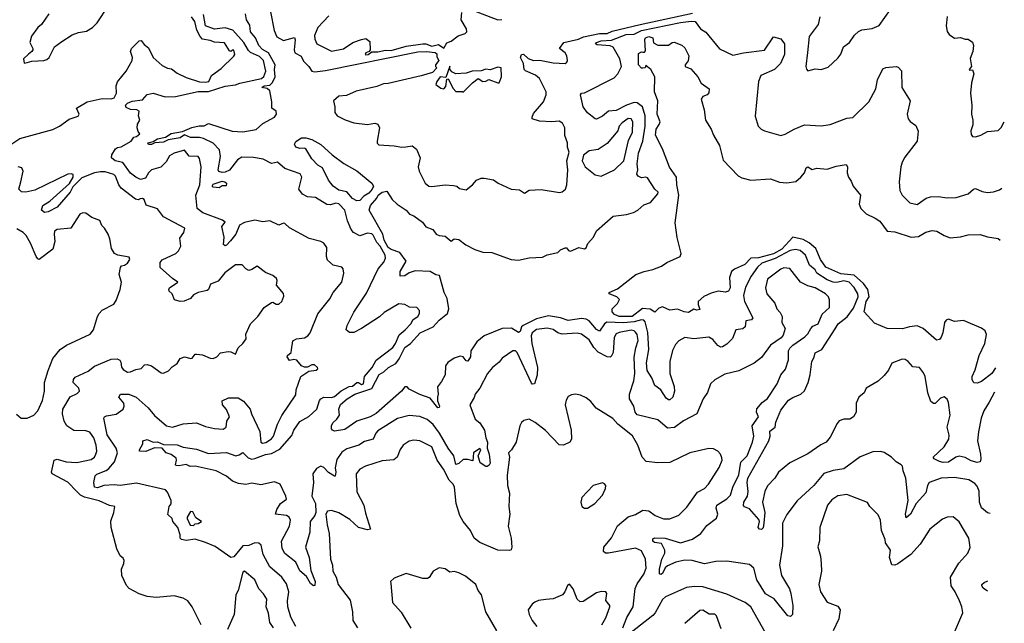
# Model space of a CAD drawing. Extents: x 1552294 to 1694791, y 811929 to 917222.
# Tile 478 of 643: x 1685895 to 1692467, y 848616 to 852647. Entities that reach past the tile are written whole.
import ezdxf

# ---------------------------------------------------------------- set-up
doc = ezdxf.new("R2010")
doc.units = 0

msp = doc.modelspace()

# ---------------------------------------------------------------- linework, layer by layer
at = {"layer": '0CON10XD'}
for points in [[(1685925, 852357.5), (1685945, 852361.2), (1685975, 852370), (1686055, 852374.3), (1686075, 852382), (1686092, 852395), (1686127.5, 852465), (1686175, 852501.1), (1686245, 852546.7), (1686288, 852562), (1686339.4, 852570.6), (1686380, 852595), (1686412, 852625), (1686485, 852737.5)], [(1685775, 851773.7), (1685895, 851854.2), (1686115, 851912.8), (1686160, 851935), (1686225, 851983.4), (1686285, 852002.2), (1686292.5, 852015), (1686274, 852055), (1686345, 852097.3), (1686445, 852119.7), (1686505, 852119.3), (1686525.3, 852125), (1686541.7, 852155), (1686539.3, 852205), (1686547.9, 852232.1), (1686605, 852303.7), (1686646.2, 852375), (1686647.4, 852395), (1686634.6, 852435), (1686640, 852455), (1686692, 852505), (1686705, 852506.7), (1686725, 852480), (1686755, 852458), (1686786.2, 852395), (1686845, 852341.4), (1686882.2, 852322.2), (1686907.6, 852317.6), (1686945, 852289.6), (1687005, 852261.8), (1687095, 852231.5), (1687135, 852229.4), (1687156.9, 852235), (1687174.4, 852275), (1687239.6, 852320.4), (1687325, 852403.1), (1687330.6, 852415), (1687325, 852443.8), (1687315, 852443.3), (1687305, 852433.3), (1687295, 852438.8), (1687262.5, 852492.5), (1687195.6, 852495.6), (1687165, 852508.7), (1687115, 852515.9), (1687098.4, 852535), (1687077.7, 852577.7), (1687064.7, 852635), (1687041.8, 852665)], [(1686088.8, 852685), (1686040, 852615), (1686016.1, 852593.9), (1685974.1, 852535.9), (1685962, 852495), (1685982, 852455), (1685981.2, 852445), (1685975.9, 852434.1), (1685952.7, 852417.3), (1685919.2, 852385), (1685925, 852357.5)], [(1688209.4, 850820.6), (1688287.9, 850982.1), (1688325, 851028.6), (1688335.3, 851055), (1688333.8, 851075), (1688300.8, 851135), (1688279.4, 851159.4), (1688255, 851208.9), (1688245, 851217.3), (1688215, 851221.2), (1688165, 851203.9), (1688121.8, 851225), (1688106.8, 851245), (1688083, 851303), (1688065.3, 851375), (1688025, 851416.4), (1688005, 851421.1), (1687968.8, 851411.2), (1687945, 851411.8), (1687869.4, 851459.4), (1687814.8, 851464.8), (1687781.5, 851481.5), (1687757.5, 851515), (1687778.5, 851595), (1687767, 851617), (1687665, 851652), (1687615, 851695.5), (1687575, 851685.5), (1687518.8, 851715), (1687455, 851727.5), (1687378.3, 851728.3), (1687348.3, 851711.7), (1687295, 851641.8), (1687265, 851627.8), (1687245, 851625.7), (1687223, 851633), (1687219.1, 851645), (1687235.9, 851734.1), (1687227.4, 851777.4), (1687185, 851823.3), (1687122.3, 851852.3), (1687095, 851859.1), (1687035, 851859.5), (1686995, 851877.3), (1686965, 851858.9), (1686886.2, 851843.8), (1686855, 851829.8), (1686796.3, 851823.6), (1686775, 851812.2), (1686753.9, 851813.9), (1686750, 851825), (1686785.8, 851834.2), (1686815, 851850.5), (1686867.9, 851862.1), (1686905, 851886.3), (1686980.4, 851899.6), (1687044.1, 851925.9), (1687092, 851938), (1687125, 851938.5), (1687155, 851954.3), (1687313.1, 851903.1), (1687385, 851898), (1687473.5, 851913.5), (1687516.9, 851953.1), (1687595.7, 851995), (1687607.8, 852015), (1687605.8, 852035), (1687577.8, 852055), (1687577.7, 852097.7), (1687565, 852172.5), (1687547.1, 852187.1), (1687510, 852195), (1687526.7, 852205), (1687565, 852210.5), (1687583, 852227), (1687598.8, 852265), (1687594.5, 852315), (1687600.7, 852345), (1687556, 852426), (1687515, 852448.5), (1687489.8, 852475), (1687468.8, 852525), (1687435.9, 852565), (1687430, 852610), (1687408.6, 852645), (1687401.8, 852685)], [(1687422, 852442), (1687389.6, 852495), (1687316.3, 852576.3), (1687265, 852592.9), (1687195, 852582.8), (1687135.3, 852605), (1687120.6, 852680.6)], [(1687568.7, 852698.7), (1687592.9, 852575), (1687611.2, 852531.2), (1687655, 852508.2), (1687728.8, 852528.8), (1687733, 852513), (1687726.2, 852445), (1687731.8, 852425), (1687772.4, 852402.4), (1687789.4, 852369.4), (1687824.6, 852335), (1687845, 852302.3), (1687865, 852299.5), (1687935, 852308.3), (1688552, 852432), (1688610, 852435), (1688666.8, 852426.8), (1688678.3, 852418.3), (1688678.3, 852398.3), (1688692.5, 852375), (1688670, 852345), (1688670, 852335), (1688680, 852325), (1688650.8, 852295), (1688575, 852272.2), (1688355, 852219.8), (1688322.1, 852217.9), (1688278.8, 852201.2), (1688139.7, 852170.3), (1688075, 852141.3), (1688025, 852136.2), (1687990, 852105), (1687998.2, 852065), (1687997.4, 852027.4), (1688014.5, 852004.5), (1688067.3, 851977.3), (1688125, 851956.9), (1688215, 851947.5), (1688265, 851956.2), (1688285, 851948.8), (1688297.1, 851925), (1688280, 851835), (1688281.7, 851821.7), (1688291.1, 851811.1), (1688395, 851804), (1688444.4, 851794.4), (1688472.6, 851797.4), (1688514.4, 851804.4), (1688543.1, 851783.1), (1688567.8, 851725), (1688554.5, 851665), (1688560, 851635), (1688600, 851555), (1688625, 851535.6), (1688645, 851531.8), (1688735, 851544.3), (1688790.5, 851540.5), (1688812.5, 851535), (1688830, 851520), (1688875, 851511.4), (1688917.5, 851545), (1688944.2, 851575.8), (1688975, 851588), (1688995, 851588), (1689056.9, 851576.9), (1689087.5, 851555), (1689175, 851516), (1689230.5, 851510.5), (1689265, 851487.5), (1689295, 851508), (1689375, 851512.5), (1689497.7, 851492.3), (1689515, 851496.7), (1689536.7, 851515), (1689546.2, 851545), (1689552.7, 851645), (1689546.7, 851705), (1689563, 851763), (1689550, 851795), (1689551.2, 851825), (1689534.2, 851874.2), (1689534, 851925), (1689518, 851955), (1689495, 851968.6), (1689445.4, 851965.4), (1689365, 851968.2), (1689316, 851985), (1689314.3, 851995), (1689325, 852020), (1689391.2, 852098.8), (1689408.4, 852145), (1689409.4, 852165), (1689364.7, 852255), (1689336.5, 852276.5), (1689270.8, 852305), (1689260.9, 852315), (1689257.5, 852355), (1689237.3, 852395), (1689243.1, 852415), (1689256.7, 852416.7), (1689288.1, 852388.1), (1689325, 852374.7), (1689366.5, 852376.5), (1689455, 852357.7), (1689535, 852353.3), (1689547.3, 852362.7), (1689551.2, 852375), (1689547.5, 852405), (1689534.5, 852424.5), (1689497.5, 852455), (1689525.9, 852494.1), (1689625, 852516.6), (1689657.8, 852532.2), (1689765, 852553.7), (1689815, 852555.3), (1689849.7, 852570.3), (1690035.2, 852615.2), (1690385, 852690.8)], [(1687957.6, 852672.4), (1687884.9, 852595.1), (1687862, 852542), (1687865, 852516), (1687878.6, 852485), (1687976, 852436), (1688055, 852451.9), (1688118.8, 852495), (1688176.3, 852513.7), (1688205, 852520.8), (1688231.2, 852501.2), (1688232.9, 852445), (1688226.2, 852433.8), (1688204.6, 852425), (1688200.5, 852415), (1688205, 852412.5), (1688221.1, 852415), (1688245, 852431.1), (1688285, 852431.6), (1688337.1, 852442.9), (1688375, 852441.1), (1688475, 852470.7), (1688585, 852485.8), (1688605, 852485.1), (1688645, 852469.3), (1688690.1, 852480.1), (1688725, 852456.6), (1688745, 852492), (1688775, 852503.5), (1688821.2, 852538.9), (1688866.9, 852555), (1688879.4, 852565), (1688877.5, 852585), (1688841.4, 852645), (1688846, 852694)], [(1688905, 852715.7), (1689085, 852646.7), (1689112, 852648)], [(1691236.4, 852665), (1691223.1, 852615), (1691164.6, 852535.4), (1691153, 852427), (1691141.4, 852335), (1691145.8, 852315.8), (1691155, 852306.2), (1691205, 852318), (1691245, 852314), (1691291.2, 852328.8), (1691355, 852388.8), (1691375, 852416.7), (1691392.9, 852465), (1691434.3, 852495), (1691466.9, 852543.1), (1691492.4, 852567.6), (1691515, 852579.6), (1691585, 852588.2), (1691632.2, 852607.8), (1691706.9, 852715)], [(1692085, 852667.5), (1692078.6, 852605), (1692085, 852567.5), (1692098.3, 852548.3), (1692134.5, 852524.5), (1692175, 852527.5), (1692205, 852516.7), (1692226.1, 852516.1), (1692255, 852497.5), (1692261.2, 852475), (1692255.9, 852434.1), (1692238.3, 852388.3), (1692246.7, 852333.3), (1692231.2, 852315), (1692235, 852310), (1692255, 852312.5), (1692262.5, 852285), (1692247.1, 852225), (1692241.4, 852155), (1692248.8, 852075), (1692246.7, 852015), (1692256.2, 851976.2), (1692256.1, 851943.9), (1692243.6, 851903.6), (1692245, 851880), (1692255, 851867.5), (1692275, 851863.8), (1692310, 851875), (1692355, 851900), (1692425, 851906.7), (1692445, 851926.2), (1692466.6, 851964.1)], [(1692402.1, 850160), (1692365, 850092.9), (1692329.6, 850035), (1692312.7, 849985), (1692293.8, 849895), (1692287.3, 849835), (1692307.3, 849745), (1692310.9, 849715), (1692305, 849693.8), (1692285, 849688.6), (1692245, 849701.1), (1692205, 849724.1), (1692165, 849731), (1692144.1, 849725.9), (1692095, 849692.2), (1692059.6, 849689.6), (1692035, 849696.4), (1691999.2, 849715), (1691991.9, 849725), (1692065.8, 849794.2), (1692095.5, 849845), (1692097.9, 849872.1), (1692085.3, 849925), (1692105.3, 850005), (1692095, 850091.2), (1692085, 850112.9), (1692065, 850128.6), (1692039.7, 850120.3), (1692005, 850083.3), (1691995, 850083.3), (1691976, 850096), (1691956.9, 850155), (1691937.8, 850265), (1691927.4, 850287.4), (1691900, 850325), (1691855, 850328.6), (1691825.8, 850365), (1691805, 850378), (1691785, 850380), (1691717, 850353), (1691693.2, 850306.8), (1691665, 850270.8), (1691625, 850232.5), (1691545, 850186.9), (1691530.6, 850155), (1691496.7, 850125), (1691478.5, 850085), (1691478.6, 850025), (1691460.6, 849995), (1691435, 849978.8), (1691395, 849979.2), (1691365, 849967.8), (1691350, 849950), (1691305, 849858.6), (1691277.1, 849825), (1691241.4, 849808.6), (1691155, 849748.2), (1691035, 849687.5), (1690960.5, 849625), (1690934.1, 849585), (1690885, 849533.1), (1690869.2, 849495), (1690852.9, 849425), (1690867.9, 849355), (1690862.5, 849285), (1690857.2, 849252.7), (1690845, 849242.3), (1690831.9, 849245), (1690823.9, 849255), (1690831.5, 849295), (1690828.2, 849308.2), (1690765, 849379.3), (1690732.5, 849392.5), (1690725, 849402), (1690728.9, 849425), (1690752.1, 849465), (1690756, 849495), (1690750.2, 849555), (1690755.7, 849585), (1690895.4, 849834.6), (1690904.1, 849865), (1690900.5, 849899.5), (1690936.7, 849925), (1690941.1, 849958.9), (1690975, 850040), (1691026.5, 850105), (1691055, 850123.3), (1691109.2, 850145), (1691132.4, 850167.6), (1691157.3, 850225), (1691171.2, 850275), (1691181.2, 850365), (1691197.6, 850392.4), (1691205, 850421.6), (1691248.8, 850445), (1691337.3, 850582.7), (1691357, 850615), (1691416.8, 850663.2), (1691459.4, 850720.6), (1691490.4, 850795), (1691490, 850815), (1691465, 850858.8), (1691430, 850895), (1691395, 850902.6), (1691348.3, 850891.7), (1691325, 850893.8), (1691285, 850910.2), (1691215.3, 850955), (1691205.2, 850975.2), (1691167.1, 851007.1), (1691140.4, 851075), (1691105, 851104.6), (1691073, 851113), (1691036.4, 851105), (1690937, 851053), (1690848.2, 851021.8), (1690818.7, 850995), (1690776.3, 850933.7), (1690739.2, 850860.8), (1690725.5, 850804.5), (1690732.9, 850765), (1690789.1, 850655), (1690778.4, 850641.6), (1690740.8, 850635), (1690736.9, 850595), (1690721.5, 850581.5), (1690674.4, 850575.6), (1690651.3, 850518.7), (1690615, 850480.6), (1690585, 850462.5), (1690575, 850460.8), (1690555, 850470), (1690522.1, 850512.1), (1690495, 850525.8), (1690395, 850515.8), (1690335, 850523.8), (1690295, 850502.5), (1690271.7, 850478.3), (1690253, 850437), (1690234, 850365), (1690234.3, 850285), (1690263, 850197), (1690265.6, 850165), (1690253.8, 850125), (1690235, 850108.8), (1690225, 850108.8), (1690210.2, 850120.2), (1690175, 850175.6), (1690134.2, 850204.2), (1690115, 850254), (1690083.1, 850305), (1690077.5, 850355), (1690094.7, 850445.3), (1690086.8, 850556.8), (1690068.6, 850628.6), (1690059.5, 850639.5), (1690045, 850642.9), (1689995, 850629.1), (1689925, 850622.5), (1689814, 850626), (1689798.9, 850615), (1689765, 850566.4), (1689745, 850576.8), (1689695.8, 850635), (1689675, 850647.1), (1689645, 850651.5), (1689555, 850637.4), (1689505.3, 850655.3), (1689425, 850669.2), (1689345, 850648.9), (1689254.9, 850605.1), (1689244.2, 850595), (1689234.7, 850565.3), (1689225, 850557.7), (1689176.2, 850586.2), (1689115, 850583.5), (1688995, 850535.3), (1688945.5, 850495), (1688905.4, 850435), (1688902.5, 850395), (1688885, 850366.9), (1688875, 850368.1), (1688854.3, 850395), (1688835, 850400.7), (1688795, 850387.5), (1688751.7, 850358.3), (1688736.4, 850335), (1688734.4, 850275), (1688710.5, 850229.5), (1688682.9, 850195), (1688687.1, 850145), (1688682.5, 850125), (1688682.5, 850102.5), (1688696.7, 850065), (1688693.8, 850056.2), (1688685, 850054.2), (1688635, 850120), (1688565, 850142.7), (1688495, 850180), (1688481.4, 850195), (1688466, 850195), (1688443.5, 850165), (1688275, 850016.8), (1688235, 849995.4), (1688144.5, 849965.5), (1688065, 849910), (1687995, 849900), (1687983.3, 849905), (1687976.2, 849915), (1687975.8, 849935), (1687984.5, 849955), (1688011.9, 849978.1), (1688030, 850005), (1688025.6, 850045.6), (1688035, 850076.1), (1688080, 850115), (1688132.5, 850145), (1688246, 850184), (1688295, 850278.4), (1688324.6, 850295.4), (1688356.6, 850325), (1688405, 850350.8), (1688427.5, 850382.5), (1688465, 850456.7), (1688503.9, 850485), (1688568, 850555), (1688655, 850596.5), (1688695, 850640), (1688750, 850685), (1688759.4, 850715), (1688748.8, 850785), (1688728.9, 850825), (1688697.7, 850937.7), (1688673.2, 850943.2), (1688635, 850964.1), (1688535, 850970), (1688494.3, 850955.7), (1688465, 850936.4), (1688434, 850935), (1688434.1, 850965), (1688473.2, 851035), (1688432.3, 851092.3), (1688375, 851111.2), (1688354.9, 851125), (1688327, 851175), (1688319.4, 851215), (1688226.7, 851375), (1688235.2, 851405), (1688277.3, 851455), (1688287.8, 851475), (1688315, 851496), (1688345, 851500.6), (1688381.5, 851445), (1688415, 851413.8), (1688473.5, 851375), (1688497.3, 851347.3), (1688525, 851336.9), (1688583.1, 851295), (1688605, 851262.9), (1688653.3, 851245), (1688675, 851214.4), (1688695, 851205.6), (1688735, 851200.8), (1688775, 851168.8), (1688795, 851183.8), (1688825, 851178.8), (1688872.5, 851142.5), (1688932.4, 851112.4), (1688985, 851094.6), (1689045, 851092.9), (1689174.3, 851044.3), (1689225, 851041.9), (1689295, 851056.9), (1689385, 851060), (1689415, 851075.8), (1689487.3, 851092.7), (1689505, 851110), (1689535, 851123.8), (1689545, 851123.3), (1689558, 851105), (1689571.1, 851101.1), (1689625.6, 851124.4), (1689665, 851115.7), (1689676.2, 851123.8), (1689687, 851153), (1689723.8, 851195), (1689744.3, 851235.7), (1689856.4, 851333.6), (1689944.3, 851345.7), (1689990.9, 851359.1), (1690021.2, 851375), (1690060.3, 851409.7), (1690105, 851425.8), (1690155, 851483.8), (1690156.5, 851495), (1690134.7, 851514.7), (1690085, 851590.5), (1690075, 851595.9), (1690045, 851590.7), (1690022.1, 851602.1), (1690014.1, 851615), (1690021.1, 851645), (1690015.6, 851685), (1690025.8, 851755), (1690053.5, 851835), (1690070.2, 851935), (1690068.5, 852005), (1690051.3, 852065), (1690015, 852092.5), (1689995, 852092.9), (1689945, 852075.9), (1689875, 852041.3), (1689824.2, 852035), (1689785, 852001.6), (1689745, 851983.3), (1689735, 851984.3), (1689684.5, 852025), (1689655.6, 852065), (1689638.8, 852145), (1689645, 852155.6), (1689665, 852158.1), (1689862.4, 852257.6), (1689888.1, 852285), (1689912.5, 852335), (1689900.8, 852385), (1689855, 852464), (1689835, 852471.1), (1689748.2, 852478.2), (1689737.5, 852485), (1689744.4, 852495), (1689776.7, 852505), (1689845, 852509.8), (1689941.8, 852548.2), (1689995, 852549.6), (1690045, 852575.3), (1690305, 852627.2), (1690377, 852637), (1690402.5, 852635), (1690439.2, 852585), (1690475, 852564.4), (1690565, 852452.2), (1690655, 852409.5), (1690725.4, 852424.6), (1690865, 852442.2), (1690925, 852532.5), (1690975, 852520), (1691000, 852485), (1691000, 852415), (1690973.3, 852355), (1690932.2, 852315), (1690841.4, 852275), (1690825.7, 852235), (1690803, 852003), (1690823.8, 851935), (1690843.3, 851915), (1690865, 851904.2), (1690975, 851874.2), (1691005, 851882), (1691065, 851915.7), (1691133.8, 851943.8), (1691245, 851938), (1691304.1, 851945.9), (1691415, 851989.2), (1691455, 851994), (1691561.9, 852098.1), (1691608.1, 852185), (1691620, 852245), (1691655, 852317.5), (1691675, 852326.7), (1691744.2, 852334.2), (1691758.8, 852328.8), (1691780, 852305), (1691782.9, 852195), (1691838.8, 852105), (1691819.2, 852015), (1691824, 851985), (1691837.3, 851967.3), (1691875, 851940), (1691892.3, 851902.3), (1691885.8, 851835), (1691802.4, 851727.6), (1691784, 851695), (1691776, 851665), (1691765.7, 851565), (1691770, 851505), (1691783.8, 851475), (1691835, 851423.8), (1691885, 851413.3), (1691945.4, 851454.6), (1691975, 851463.5), (1692025, 851466.9), (1692085, 851457.5), (1692145, 851458.6), (1692225, 851484.3), (1692260, 851515), (1692275, 851520), (1692319.4, 851499.4), (1692355, 851491.9), (1692395, 851497.1), (1692435, 851510.8), (1692450.8, 851520.9)], [(1692407.9, 850321.6), (1692382.9, 850285), (1692315, 850230), (1692285, 850220), (1692265, 850222.5), (1692259.3, 850229.3), (1692252, 850245), (1692252.2, 850265), (1692272.2, 850307.8), (1692298.5, 850405), (1692335.9, 850484.1), (1692347.2, 850545), (1692339.2, 850569.2), (1692315, 850587.5), (1692195, 850638.1), (1692135, 850630.8), (1692095, 850647.7), (1692079.2, 850640.9), (1692066.8, 850625), (1692056.9, 850555), (1692045, 850526.2), (1692035, 850512), (1692015, 850506.2), (1691925, 850585.6), (1691885, 850602.5), (1691833.9, 850596.1), (1691787.6, 850582.4), (1691685, 850583.8), (1691599.4, 850619.4), (1691531.9, 850695), (1691543.9, 850765), (1691564.2, 850795.8), (1691556.2, 850845), (1691525.9, 850885.9), (1691465, 850940.8), (1691375, 850949.5), (1691275.5, 850995), (1691239.7, 851045), (1691207.8, 851117.8), (1691165, 851155.9), (1691125, 851178.7), (1691054.5, 851195.5), (1690982.6, 851115), (1690925, 851083.4), (1690825, 851056.4), (1690775, 851054.8), (1690735, 851012), (1690665, 850980), (1690646, 850965), (1690632, 850925), (1690636.4, 850855), (1690625, 850832.8), (1690605, 850827.5), (1690556.5, 850833.5), (1690509.5, 850820.5), (1690461.7, 850798.3), (1690424.2, 850765.8), (1690424, 850745), (1690435, 850712.5), (1690415, 850706.2), (1690395, 850714.3), (1690358.9, 850691.1), (1690330.8, 850695), (1690285, 850712.6), (1690235, 850706.2), (1690185, 850729.4), (1690160.5, 850719.5), (1690135, 850694.6), (1690102.7, 850712.7), (1690052.2, 850717.8), (1689983.3, 850665), (1689895, 850664.1), (1689865, 850677.5), (1689850, 850695), (1689850, 850715), (1689885, 850752.5), (1689897.5, 850777.5), (1689880, 850795), (1689830, 850815), (1689830, 850825), (1689885, 850850), (1690006.7, 850945), (1690063.3, 850965), (1690121.4, 850978.6), (1690178.9, 851001.1), (1690215, 851025.6), (1690303.3, 851065), (1690310.8, 851085), (1690282.4, 851192.4), (1690270.7, 851290.7), (1690294.1, 851475), (1690281.6, 851545), (1690279.6, 851595), (1690231.7, 851661.7), (1690186, 851785), (1690139.1, 851875), (1690142.3, 851915), (1690163.8, 851946.1), (1690169, 851965), (1690148.7, 852015), (1690154.6, 852104.6), (1690131.4, 852165), (1690133.3, 852265), (1690107.5, 852315), (1690075, 852340), (1690070, 852325), (1690055, 852322.5), (1690045, 852324), (1690025, 852344.2), (1690025, 852420), (1690045, 852432.5), (1690055, 852430), (1690065, 852430), (1690071.7, 852438.3), (1690068.1, 852515), (1690072.7, 852525), (1690095, 852535.2), (1690120.8, 852525), (1690125, 852492.5), (1690155, 852476.2), (1690225, 852477.5), (1690250, 852495), (1690263.6, 852496.4), (1690315, 852476.2), (1690335, 852458.8), (1690360.8, 852405), (1690357, 852373), (1690336.7, 852345), (1690337.5, 852335), (1690375, 852318), (1690420.6, 852265), (1690443.4, 852223.4), (1690496.7, 852185), (1690495, 852157.5), (1690482.5, 852145), (1690455, 852134.3), (1690443.1, 852115), (1690463.8, 852045), (1690472.5, 851975), (1690511.1, 851915), (1690525.4, 851875.4), (1690565, 851806.2), (1690589.7, 851709.7), (1690691.2, 851605), (1690715, 851590.8), (1690775, 851575.8), (1690905, 851584), (1690965, 851562.5), (1691015, 851558), (1691075, 851565.8), (1691108, 851595), (1691132.5, 851625), (1691145, 851656.7), (1691155, 851663.8), (1691185, 851647.1), (1691215.8, 851655.8), (1691285, 851648.6), (1691345, 851668), (1691410, 851680), (1691419.2, 851665), (1691418.8, 851625), (1691426.2, 851595), (1691445, 851567.5), (1691456.7, 851535), (1691505.8, 851475.8), (1691498.6, 851415), (1691508.5, 851385), (1691545, 851350.3), (1691605, 851322.3), (1691635, 851300.9), (1691685.4, 851235.4), (1691735, 851230), (1691845.5, 851195.5), (1691895, 851198.9), (1691942.8, 851227.2), (1691985, 851239.5), (1692015.4, 851235.4), (1692065, 851205.4), (1692105, 851189.6), (1692175, 851197.3), (1692225, 851210), (1692305, 851212.5), (1692355, 851196), (1692425, 851185.8), (1692438.4, 851175.2)], [(1687736.7, 848595), (1687705, 848655.7), (1687684.1, 848725), (1687681.6, 848765), (1687690.9, 848825), (1687675, 848880.5), (1687645, 848923.9), (1687565, 848992.9), (1687520.2, 849075), (1687506.7, 849136.7), (1687491.5, 849151.5), (1687465, 849153.1), (1687425, 849135.3), (1687385, 849133.8), (1687325, 849060), (1687305, 849055.7), (1687198.6, 849128.6), (1687135, 849154.4), (1687065, 849177.8), (1687005, 849169.7), (1686974.2, 849175), (1686965.8, 849185), (1686966, 849206), (1686950, 849255), (1686917.5, 849295), (1686912.5, 849315), (1686883, 849343), (1686892.5, 849395), (1686905.6, 849414.4), (1686906.7, 849435), (1686881.9, 849491.9), (1686867, 849507), (1686675, 849551.5), (1686565, 849535.5), (1686525, 849540.9), (1686456, 849536), (1686415, 849520.8), (1686393.6, 849525), (1686389.2, 849555), (1686398.5, 849601.5), (1686408.9, 849611.1), (1686472.8, 849637.2), (1686489.3, 849650.7), (1686528.3, 849695), (1686546.8, 849755), (1686538.2, 849785), (1686477.8, 849875), (1686457.1, 849985), (1686461.2, 849995), (1686475, 850001.4), (1686537.7, 850012.3), (1686585.7, 850045), (1686592.9, 850065), (1686589.6, 850085), (1686555.7, 850125), (1686566.7, 850145), (1686622.5, 850145), (1686672.9, 850125), (1686753.1, 850055), (1686795, 850003.5), (1686875, 849934.6), (1686915, 849925.4), (1686985, 849947.8), (1687075, 849954.2), (1687135, 849930.5), (1687195, 849915.8), (1687252.3, 849912.3), (1687273.8, 849925), (1687277.8, 849965), (1687295.3, 849995), (1687275, 850043.1), (1687247.8, 850075), (1687245, 850102.5), (1687287.9, 850122.1), (1687352, 850122), (1687388.2, 850098.2), (1687433.1, 850045), (1687441.3, 850015), (1687497.4, 849897.4), (1687504.5, 849824.5), (1687515, 849817.8), (1687537, 849823), (1687575, 849847.8), (1687587.7, 849865), (1687614.5, 849945), (1687645, 850003.8), (1687738.6, 850141.4), (1687740, 850175), (1687771.2, 850265), (1687825, 850298.8), (1687873, 850307), (1687883.8, 850315), (1687882.5, 850325), (1687862.8, 850342.8), (1687845, 850342), (1687815, 850325.6), (1687795, 850325.6), (1687774.5, 850334.5), (1687744.1, 850374.1), (1687725, 850377.8), (1687695, 850370), (1687679.7, 850395), (1687682, 850405), (1687706, 850424), (1687708.3, 850441.7), (1687717.1, 850502.9), (1687742.5, 850515), (1687795, 850522.5), (1687817.1, 850535), (1687834.4, 850555), (1687885, 850683.1), (1687965, 850782.5), (1687986.9, 850825), (1688044.3, 850895), (1688058, 850955), (1688053.6, 850983.6), (1688043.8, 850993.8), (1687986.9, 851006.9), (1687950, 851040), (1687943.1, 851065), (1687944.7, 851125), (1687925, 851155.4), (1687905, 851166.2), (1687826.2, 851186.2), (1687696.4, 851256.4), (1687665, 851285.5), (1687655, 851287.3), (1687625, 851275.7), (1687565, 851303.3), (1687517.3, 851297.3), (1687465, 851308.8), (1687395, 851293.3), (1687362.5, 851275), (1687338.1, 851215), (1687300.9, 851169.1), (1687275, 851141.4), (1687265, 851136.2), (1687254.4, 851144.4), (1687258.6, 851195), (1687243.6, 851265), (1687266.2, 851295), (1687248.6, 851308.6), (1687117.7, 851357.7), (1687080, 851385), (1687070.5, 851475), (1687095.9, 851545), (1687106.2, 851665), (1687095, 851718.8), (1687085, 851732.2), (1687024.8, 851734.8), (1686994.5, 851774.5), (1686925, 851756.4), (1686895, 851737.8), (1686871.4, 851698.6), (1686837.3, 851662.7), (1686775, 851643.1), (1686753.8, 851625), (1686735, 851588.1), (1686700.5, 851580.5), (1686668.8, 851595), (1686635, 851621.9), (1686582.1, 851692.1), (1686532.9, 851705), (1686507.4, 851725), (1686508.8, 851745), (1686535, 851784.8), (1686546.5, 851793.5), (1686571.3, 851798.7), (1686639.5, 851835), (1686657.3, 851862.7), (1686675, 851867.5), (1686696.7, 851885), (1686685, 851900), (1686678.8, 851925), (1686680, 851950), (1686696.7, 851975), (1686688, 852005), (1686692, 852035), (1686676.7, 852045), (1686635, 852047.9), (1686605, 852060.4), (1686601.9, 852075), (1686615, 852088.3), (1686645, 852102.4), (1686715, 852112.5), (1686745, 852146.4), (1686785, 852157.1), (1686865, 852132.5), (1686935, 852133.2), (1687085, 852167.1), (1687155, 852167.6), (1687265, 852203.3), (1687335, 852210.8), (1687365, 852223.2), (1687507.5, 852255), (1687525, 852268), (1687536.8, 852303.2), (1687521.5, 852375), (1687495, 852401.4), (1687435, 852427.2), (1687422, 852442)], [(1688855, 852162.5), (1688917.5, 852225), (1688955, 852253.3), (1688985, 852234.4), (1689005, 852236.5), (1689025, 852248), (1689085, 852224.7), (1689095, 852226.2), (1689110.9, 852265), (1689107.3, 852325), (1689085, 852329.7), (1689035, 852312), (1689005.9, 852315.9), (1688975, 852305.7), (1688915, 852302.8), (1688875, 852290.6), (1688805, 852284.6), (1688778.3, 852298.3), (1688766.5, 852316.5), (1688764.6, 852335.4), (1688739.3, 852260.7), (1688701.4, 852265), (1688679.2, 852235), (1688673.3, 852215), (1688705, 852188.8), (1688725, 852184), (1688738.8, 852201.2), (1688745, 852250), (1688755, 852252.5), (1688787.7, 852187.7), (1688805, 852167.5), (1688847.5, 852167.5), (1688855, 852162.5)], [(1689775, 851602.9), (1689865, 851643.6), (1689926.2, 851705), (1689959.3, 851840.7), (1689986, 851895), (1689986.1, 851965), (1689975, 851984.4), (1689955, 851986.8), (1689915, 851958.8), (1689895.9, 851935), (1689886.5, 851903.5), (1689815, 851820.4), (1689755, 851781), (1689695, 851771.9), (1689658.8, 851741.2), (1689650, 851705), (1689668.6, 851665), (1689735, 851610), (1689775, 851602.9)], [(1688145, 851437.8), (1688115, 851451.6), (1688077.2, 851497.2), (1688025, 851507.7), (1687985.9, 851535), (1687955, 851575.6), (1687916.4, 851656.4), (1687885.5, 851675), (1687845, 851717.5), (1687805, 851783.3), (1687795, 851789.4), (1687765, 851785.8), (1687738.2, 851795), (1687729.4, 851815), (1687737.1, 851832.9), (1687775, 851857.5), (1687805, 851858.8), (1687845, 851846), (1687905, 851814.2), (1687980, 851745), (1688057.4, 851687.4), (1688145, 851637.8), (1688245.4, 851555), (1688256.1, 851535), (1688247.6, 851515), (1688225, 851488.2), (1688192.5, 851467.5), (1688165, 851438.6), (1688145, 851437.8)], [(1686275, 849495.6), (1686215, 849557.7), (1686110.6, 849615), (1686106.4, 849625), (1686125, 849704.2), (1686145, 849712), (1686205, 849694.2), (1686275, 849689.3), (1686371.4, 849708.6), (1686394.4, 849725), (1686403.8, 849745), (1686408.4, 849765), (1686404.7, 849805), (1686389.2, 849855), (1686362, 849892), (1686335, 849900.7), (1686255, 849903.2), (1686208.2, 849935), (1686192.5, 849965), (1686180.9, 850015), (1686183.2, 850045), (1686230.9, 850129.1), (1686278.7, 850151.3), (1686292.9, 850165), (1686290, 850185), (1686251.5, 850225), (1686254.4, 850245), (1686265, 850258.6), (1686351.2, 850298.8), (1686395, 850333.1), (1686505, 850380), (1686545, 850382.5), (1686563.5, 850373.5), (1686569.5, 850360.5), (1686575, 850326.7), (1686585, 850310.8), (1686615, 850293.3), (1686635, 850294.4), (1686668.7, 850311.3), (1686705, 850317.5), (1686727.9, 850342.1), (1686745, 850344.4), (1686775.4, 850335.4), (1686839.3, 850289.3), (1686855, 850286.2), (1686888.8, 850301.2), (1686912.3, 850327.7), (1686945, 850351.2), (1686965, 850383.8), (1686994.5, 850395.5), (1687036.6, 850383.4), (1687045, 850386), (1687065, 850412.5), (1687075, 850414.2), (1687115, 850408.9), (1687166.3, 850386.3), (1687185, 850384.2), (1687211.5, 850395), (1687235, 850422.5), (1687285, 850430.8), (1687305, 850428), (1687335, 850412.5), (1687353.8, 850455), (1687385, 850484), (1687406, 850515), (1687404.4, 850545.6), (1687434.2, 850615), (1687483.3, 850665), (1687527.5, 850725), (1687575, 850758.8), (1687585, 850760), (1687607.3, 850747.3), (1687625, 850747.5), (1687644.2, 850765), (1687658.7, 850801.3), (1687655, 850818.8), (1687608.8, 850875), (1687612.9, 850905), (1687608.3, 850918.3), (1687585, 850938), (1687535, 850958.8), (1687478.8, 851001.2), (1687445, 850977.5), (1687425, 850972.9), (1687405, 850983.1), (1687378.6, 851008.6), (1687335, 851010), (1687263.5, 850956.5), (1687218.8, 850901.2), (1687168.8, 850881.2), (1687155.8, 850845), (1687145, 850837.5), (1687085, 850824), (1687055, 850808.8), (1687034.2, 850785.8), (1686992.6, 850767.4), (1686965, 850764.2), (1686926.9, 850776.9), (1686911.9, 850815), (1686893.1, 850833.1), (1686890, 850845), (1686895, 850856.2), (1686950, 850895), (1686915, 850917.5), (1686832.3, 850992.3), (1686831.3, 851025), (1686845, 851043.6), (1686937.5, 851085), (1686955, 851103.3), (1686970.8, 851135), (1686962.5, 851187.5), (1686991.2, 851225), (1686996.5, 851255), (1686855, 851330), (1686815, 851384), (1686738.9, 851408.9), (1686725.2, 851445.2), (1686715, 851452.7), (1686699.5, 851450.5), (1686685, 851443.1), (1686668.1, 851448.1), (1686572.3, 851522.3), (1686555.4, 851545), (1686535, 851601.2), (1686522.2, 851612.2), (1686465, 851630.3), (1686435, 851631.4), (1686395, 851624.7), (1686310.2, 851589.8), (1686249.3, 851530.7), (1686232.4, 851495), (1686145, 851394.5), (1686085, 851364.6), (1686059.8, 851359.8), (1686041.2, 851375), (1686049.4, 851405), (1686095.9, 851434.1), (1686226.9, 851553.1), (1686252.5, 851595), (1686252.3, 851612.3), (1686237.9, 851617.9), (1686215, 851614.5), (1685995, 851508.4), (1685935, 851495.4), (1685907.5, 851497.5), (1685889.2, 851515), (1685901.1, 851565), (1685918.8, 851635), (1685908.3, 851658.3), (1685885.2, 851665.2)], [(1687225, 851523.3), (1687185, 851528.9), (1687180, 851535), (1687185, 851548.8), (1687245, 851567.8), (1687263.8, 851565), (1687275.3, 851555.3), (1687271.7, 851538.3), (1687245, 851537.5), (1687225, 851523.3)], [(1685873.3, 850013.3), (1685905, 849985.8), (1685944.3, 849985.7), (1685990, 850005), (1686016, 850035), (1686046.3, 850103.7), (1686059.4, 850165), (1686060.8, 850225), (1686085.4, 850304.6), (1686116.7, 850385), (1686164, 850445), (1686206.6, 850473.4), (1686364.3, 850545.7), (1686387.5, 850575), (1686414.4, 850665), (1686425.5, 850684.5), (1686445, 850706), (1686523, 850747), (1686537.9, 850772.1), (1686564.4, 850845), (1686574.3, 850895), (1686559.2, 850945), (1686567.1, 850992.9), (1686575, 851003.8), (1686595, 851008), (1686615, 851021.2), (1686630, 851045), (1686625, 851060), (1686550, 851075), (1686527.5, 851085), (1686507.7, 851117.7), (1686497, 851183), (1686485, 851213.8), (1686460, 851255), (1686442.4, 851272.4), (1686428.8, 851305), (1686375, 851326.2), (1686335.8, 851355.8), (1686315, 851358), (1686295, 851348.8), (1686236.2, 851253.8), (1686145, 851245.5), (1686126.9, 851235), (1686124.6, 851215.4), (1686130, 851165), (1686116, 851114), (1686025, 851046), (1686015, 851048.8), (1686005.5, 851065.5), (1685966.9, 851155), (1685937.8, 851205), (1685917.5, 851225), (1685875, 851250.6)], [(1692373.1, 849349.3), (1692355, 849353.5), (1692315, 849387.8), (1692301.3, 849425), (1692298.3, 849498.3), (1692285, 849531.4), (1692269.5, 849549.5), (1692230, 849575), (1692135, 849590.5), (1692045, 849584.5), (1691965, 849557.1), (1691952.9, 849537.1), (1691943.4, 849486.6), (1691879.2, 849415), (1691840.8, 849345), (1691810.5, 849320.5), (1691808.1, 849345), (1691825.8, 849435), (1691809.1, 849585), (1691790.6, 849635), (1691786.2, 849665), (1691777.5, 849675), (1691745, 849693.3), (1691714.3, 849724.3), (1691665, 849756.2), (1691642.3, 849762.3), (1691589.7, 849760.3), (1691505, 849726.9), (1691395, 849646.9), (1691325, 849636.2), (1691262.7, 849617.3), (1691194.4, 849535), (1691085, 849433.3), (1691015, 849343.3), (1690987.1, 849285), (1690986.1, 849133.9), (1690966.2, 849005), (1690980, 848935), (1691031.8, 848845), (1691042.2, 848815), (1691055.6, 848735), (1691052, 848675), (1691038.6, 848661.4), (1691021.2, 848665), (1690929.6, 848779.6), (1690873.6, 848813.6), (1690815, 848905.5), (1690794.6, 848984.6), (1690765, 849008.9), (1690615, 849031.1), (1690540.9, 849029.1), (1690465, 849014), (1690382.5, 849035), (1690335, 849037.1), (1690275, 849024.8), (1690219.4, 849000.6), (1690203.5, 848986.5), (1690185, 848948), (1690175, 848942), (1690166, 848946), (1690165, 848977.5), (1690181.2, 849045), (1690200.9, 849085), (1690201.2, 849105), (1690177.7, 849147.7), (1690132, 849155), (1690120, 849165), (1690120, 849180), (1690134.4, 849185.6), (1690202.5, 849185), (1690305, 849153.8), (1690385, 849177.6), (1690440, 849215), (1690481.9, 849268.1), (1690545, 849318.6), (1690554.4, 849345), (1690542.5, 849385), (1690546.9, 849405), (1690615, 849446.9), (1690638.2, 849471.8), (1690654, 849525), (1690695, 849606.9), (1690708.5, 849691.5), (1690750.3, 849735), (1690786.4, 849826.4), (1690794.6, 849865), (1690784.6, 849935), (1690826.7, 849995), (1690813.6, 850025), (1690815, 850048.6), (1690850, 850090), (1690885, 850116.5), (1690950, 850215), (1690975.6, 850275), (1691006.4, 850313.6), (1691025.6, 850375), (1691026, 850435), (1691035, 850453.3), (1691055, 850473.8), (1691135, 850528.8), (1691155, 850548.8), (1691174.2, 850585), (1691189.4, 850600.6), (1691224.4, 850615), (1691250.7, 850679.3), (1691300, 850725), (1691300.5, 850775), (1691293.6, 850795), (1691273.3, 850815), (1691205, 850856), (1691155, 850868.7), (1691105.7, 850895), (1691035, 850985.8), (1690995, 850988.6), (1690975, 850981.4), (1690886.2, 850915), (1690871.8, 850855), (1690881.9, 850815), (1690934.1, 850754.1), (1690947.5, 850715), (1690971.2, 850691.2), (1690983.7, 850665), (1690981.1, 850625), (1691003.9, 850585), (1690990, 850540), (1690976.7, 850523.3), (1690905, 850473.8), (1690845, 850391.4), (1690796.8, 850353.2), (1690695, 850300.9), (1690600.4, 850279.6), (1690535, 850241.4), (1690505.4, 850214.6), (1690485, 850156.2), (1690455.8, 850114.2), (1690415, 850014.4), (1690325, 849967.7), (1690265, 849923.8), (1690219.1, 849919.1), (1690155, 849975.5), (1690015, 850006.9), (1690001.7, 850025), (1689994.2, 850065), (1689964.2, 850114.2), (1689965, 850146), (1689994.3, 850235), (1690000, 850285), (1689996.6, 850393.4), (1690006.4, 850455), (1690022.7, 850505), (1690015.4, 850545), (1690005, 850560.6), (1689995, 850570), (1689975, 850572.5), (1689895, 850558.5), (1689875, 850548.6), (1689861.6, 850525), (1689855.3, 850425), (1689841.9, 850398.1), (1689835, 850393.3), (1689815, 850395.5), (1689756.1, 850426.1), (1689726.6, 850456.6), (1689695, 850508.8), (1689645, 850546.4), (1689615, 850553.2), (1689515, 850547.1), (1689485.9, 850555.9), (1689455, 850577.1), (1689415, 850585.8), (1689345, 850577.3), (1689315, 850555.4), (1689308.9, 850535), (1689313.3, 850485), (1689350.3, 850325), (1689347.8, 850272.2), (1689331.2, 850215), (1689315, 850212), (1689309.7, 850219.7), (1689215, 850423.3), (1689205, 850434.5), (1689185.4, 850434.6), (1689115, 850387.1), (1689095, 850358.9), (1689049.4, 850325), (1689017.5, 850285), (1688966.2, 850185), (1688934, 850145), (1688927.3, 850122.7), (1688900, 850075), (1688935, 849980), (1688965.5, 849955.5), (1688997.5, 849905), (1689005.5, 849855.5), (1689017.5, 849825), (1689013.8, 849785), (1689029.1, 849745), (1689034.3, 849685.7), (1689028.3, 849671.7), (1689015, 849662), (1689005, 849662), (1688967.8, 849687.8), (1688954.4, 849735), (1688972, 849775), (1688965, 849783.8), (1688924.3, 849755), (1688918.8, 849701.2), (1688885, 849710), (1688855, 849709.2), (1688825, 849682), (1688806.4, 849676.4), (1688793.1, 849735), (1688753.5, 849785), (1688697.1, 849885), (1688655, 849943.8), (1688615, 849976.7), (1688565, 849996.7), (1688495, 850002.5), (1688416.5, 849983.5), (1688285, 849901.8), (1688271.2, 849885), (1688254.6, 849845.4), (1688195, 849829.2), (1688158.8, 849805), (1688079.2, 849780.8), (1688045, 849759.4), (1688011.1, 849708.9), (1688000.6, 849655), (1688005.4, 849624.6), (1688001.2, 849598.8), (1687995, 849597.5), (1687955, 849623.4), (1687925, 849655.6), (1687905, 849665.7), (1687875, 849648.5), (1687852.3, 849615), (1687856.3, 849555), (1687845.6, 849465), (1687869.4, 849415), (1687871.3, 849355), (1687865, 849336.5), (1687834.3, 849295), (1687830.4, 849225), (1687802.9, 849125), (1687826.2, 849055), (1687838, 848968), (1687866.9, 848895), (1687865, 848867.5), (1687855, 848866.7), (1687835, 848882.5), (1687808.9, 848928.9), (1687765, 848966.9), (1687737.5, 849025), (1687665, 849082.5), (1687646.5, 849115), (1687641.3, 849165), (1687695.3, 849265), (1687701.2, 849305), (1687694.2, 849324.2), (1687675, 849334.7), (1687601.4, 849345), (1687610.4, 849375), (1687636.4, 849415), (1687675.6, 849445), (1687671.9, 849465), (1687633.9, 849543.9), (1687595, 849560), (1687505, 849541.2), (1687445, 849550.7), (1687405, 849542.8), (1687355, 849550.1), (1687315, 849564.8), (1687275, 849598.3), (1687205, 849633.1), (1687065, 849664.3), (1687033.4, 849663.4), (1687005, 849677.3), (1686956.4, 849666.4), (1686938.6, 849668.6), (1686934.3, 849675), (1686941.6, 849705), (1686939, 849719), (1686905, 849743.9), (1686872.7, 849755), (1686844.7, 849784.7), (1686795, 849788), (1686736.7, 849763.3), (1686695, 849764.5), (1686694.7, 849775), (1686715.7, 849815), (1686716.2, 849835), (1686745, 849842.3), (1686785, 849825.6), (1686815, 849827.2), (1686855, 849810.9), (1686945, 849808), (1686985, 849791.9), (1687075, 849777.7), (1687155, 849749.3), (1687275, 849757.1), (1687336.2, 849733.8), (1687360, 849740), (1687385, 849756.7), (1687420.2, 849720.2), (1687445, 849712.7), (1687465, 849715.7), (1687535, 849743.2), (1687575, 849750.6), (1687630.8, 849779.2), (1687710.1, 849869.9), (1687725, 849906.2), (1687765, 849963.1), (1687825, 849997.4), (1687876.9, 850045), (1687895, 850104), (1687904.2, 850115.8), (1687925, 850126.2), (1687975, 850124.4), (1687995, 850129.4), (1688041.4, 850168.6), (1688093.3, 850196.7), (1688115, 850198.7), (1688145, 850224.1), (1688155, 850223.9), (1688175, 850210), (1688188.3, 850215), (1688196.5, 850263.5), (1688246.4, 850323.6), (1688275, 850373.1), (1688385, 850458.4), (1688403.8, 850485), (1688426.7, 850543.3), (1688466.9, 850575), (1688504.4, 850615), (1688521.8, 850645), (1688551.1, 850665), (1688563.1, 850685), (1688562.5, 850705), (1688545, 850724.2), (1688497.3, 850727.3), (1688465, 850745.8), (1688425, 850748.5), (1688328.3, 850691.7), (1688296.7, 850663.3), (1688176.5, 850585), (1688125, 850558.5), (1688095, 850556.9), (1688074, 850575), (1688079.4, 850605), (1688125, 850692.9), (1688209.4, 850820.6)], [(1689920.5, 848585), (1689946.2, 848655), (1689988.8, 848725), (1690002.8, 848847.2), (1690015, 848880), (1690060.9, 848945), (1690076.3, 848985), (1690072.3, 849045), (1690045, 849099.4), (1690005, 849116.8), (1689824.5, 849084.5), (1689804.4, 849084.4), (1689792, 849095), (1689794.2, 849125), (1689845, 849185.7), (1689884, 849266), (1689955, 849327.1), (1690005, 849341.8), (1690055, 849370.4), (1690095, 849366.9), (1690135.8, 849335), (1690192.4, 849312.4), (1690235, 849313.5), (1690295, 849338), (1690347.8, 849392.2), (1690418.7, 849491.3), (1690464.7, 849515.3), (1690492.2, 849545), (1690564.5, 849655.5), (1690582.5, 849705), (1690580.6, 849720.6), (1690572, 849745), (1690555, 849766), (1690525, 849781.2), (1690495, 849783.8), (1690367.5, 849755), (1690235, 849688.8), (1690155, 849687.5), (1690075.4, 849695.4), (1690049.4, 849725), (1690020.6, 849805), (1689985, 849867.5), (1689886.1, 849946.1), (1689853.3, 849983.3), (1689742.1, 850052.1), (1689706.6, 850096.6), (1689675, 850121.2), (1689638.8, 850138.8), (1689605, 850146), (1689577.7, 850142.3), (1689555, 850130), (1689542, 850105), (1689535.8, 850075), (1689575.6, 849905), (1689578.1, 849845), (1689567.1, 849825), (1689525, 849806.4), (1689495, 849808.6), (1689404.2, 849904.2), (1689335, 849957.5), (1689295, 849978.8), (1689259.3, 849970.7), (1689243.9, 849956.1), (1689233.8, 849935), (1689207.5, 849825), (1689176.6, 849773.4), (1689156.7, 849755), (1689164.5, 849725), (1689148.3, 849605), (1689151.6, 849535), (1689164.7, 849484.7), (1689158.5, 849395), (1689165.5, 849345), (1689155.6, 849265), (1689175.6, 849184.4), (1689180, 849125), (1689175, 849107.5), (1689165, 849102.5), (1689085, 849104.2), (1688965.5, 849155.5), (1688928, 849185), (1688902.9, 849235), (1688855.3, 849295.3), (1688832.7, 849335), (1688807.5, 849415), (1688796.1, 849525), (1688788.5, 849545), (1688775, 849557.7), (1688761.1, 849571.1), (1688724.2, 849645), (1688682.2, 849705), (1688645.5, 849795), (1688565, 849833.8), (1688525, 849839.1), (1688495, 849832.2), (1688454.6, 849805.4), (1688434.6, 849775.4), (1688414.4, 849725.6), (1688392.5, 849707.5), (1688315, 849701.1), (1688203.3, 849665), (1688165.8, 849645), (1688141.5, 849615), (1688145, 849493.3), (1688192.5, 849405), (1688202.1, 849352.1), (1688235.7, 849244.3), (1688215, 849239.4), (1688155.8, 849255), (1688098.9, 849308.9), (1688025, 849354.3), (1687975, 849370), (1687950, 849365), (1687937.5, 849345), (1687947.7, 849272.3), (1687960, 849215), (1687969.1, 849045), (1687981.4, 849005), (1687984.2, 848965), (1688006.7, 848925), (1688020.6, 848875), (1688101.3, 848771.3), (1688116.6, 848693.4), (1688117.5, 848635), (1688149.4, 848585)], [(1689685, 849383.8), (1689732.5, 849415), (1689785, 849471.2), (1689804.2, 849515), (1689805.9, 849535.9), (1689798.3, 849548.3), (1689785, 849553.8), (1689723, 849537), (1689646, 849455), (1689639.2, 849425), (1689646.2, 849396.2), (1689665, 849383.8), (1689685, 849383.8)], [(1687105.4, 848605), (1687046.2, 848725), (1687015.8, 848765), (1686985, 848783.5), (1686925, 848798.8), (1686805, 848788), (1686745, 848794.8), (1686693, 848813), (1686625, 848848.5), (1686608.3, 848868.3), (1686575.3, 848935.3), (1686573.1, 848976.9), (1686590.6, 849015), (1686591.8, 849035), (1686585, 849051.1), (1686565.3, 849065.3), (1686543.5, 849113.5), (1686504.3, 849255), (1686502.2, 849297.8), (1686522.1, 849355), (1686528.8, 849395), (1686495, 849402.9), (1686425, 849434.6), (1686328.1, 849458.1), (1686300.8, 849470.8), (1686275, 849495.6)], [(1692129.2, 848545), (1692189.2, 848685), (1692184.2, 848725), (1692168.1, 848765), (1692139.4, 848825), (1692111.9, 848865), (1692108.1, 848925), (1692162, 849018), (1692223.8, 849085), (1692237.7, 849122.3), (1692234, 849155), (1692229.2, 849185), (1692165, 849294), (1692125, 849325.8), (1692085, 849325.6), (1692055, 849311.4), (1691970, 849245), (1691904.3, 849145), (1691841.9, 849075), (1691755, 849012.5), (1691735, 849004.2), (1691716, 849006), (1691699.5, 849055), (1691707.6, 849105), (1691673, 849153), (1691670.8, 849175), (1691647.1, 849235), (1691639.6, 849305), (1691625, 849340), (1691568.8, 849395), (1691553.6, 849423.6), (1691415, 849476.4), (1691355, 849466.5), (1691315, 849440), (1691285.6, 849405), (1691236.4, 849255), (1691232.6, 849167.4), (1691223, 849127), (1691240, 849065), (1691244.5, 849015.5), (1691246.5, 848965), (1691229.4, 848875), (1691240.5, 848825), (1691285, 848757.5), (1691355, 848730), (1691370, 848705), (1691362.9, 848645), (1691324, 848565)], [(1687055, 849270), (1687065, 849280), (1687085, 849282.5), (1687107.5, 849295), (1687070.7, 849320.7), (1687049.3, 849359.3), (1687035, 849362.5), (1687012.5, 849325), (1687012.5, 849315), (1687031.7, 849271.7), (1687055, 849270)], [(1689080, 848565), (1689005, 848693.3), (1688977.8, 848805), (1688954.2, 848835), (1688939.2, 848875), (1688870.7, 848930.7), (1688825, 848952.9), (1688795, 848960.8), (1688765, 848956.7), (1688735, 848980), (1688695, 848986.7), (1688655, 848963.3), (1688628, 848922), (1688616, 848914), (1688586.1, 848913.9), (1688475, 848948.6), (1688395, 848916.7), (1688370, 848895), (1688371.7, 848881.7), (1688382.5, 848755), (1688440.5, 848690.5), (1688505, 848582.5)], [(1687588, 848585), (1687565, 848620.6), (1687554.6, 848684.6), (1687540, 848725), (1687545, 848776.7), (1687522.4, 848812.4), (1687491.2, 848845), (1687463.3, 848905), (1687395, 848963.8), (1687385, 848957.5), (1687353.3, 848835), (1687338.2, 848805), (1687325.5, 848675), (1687282.7, 848575)], [(1689779.5, 848605), (1689807.4, 848652.6), (1689834.3, 848725), (1689834, 848735), (1689807.9, 848767.9), (1689813.8, 848815), (1689806.7, 848825), (1689775, 848828.8), (1689745, 848820), (1689655, 848762.5), (1689635, 848758.6), (1689615, 848776), (1689588.1, 848845), (1689565, 848876.7), (1689551.7, 848868.3), (1689533.8, 848825), (1689517.5, 848805), (1689455, 848780), (1689405.6, 848774.4), (1689357.9, 848767.9), (1689332, 848758), (1689315, 848744.2), (1689289.4, 848705), (1689294.5, 848675), (1689314.5, 848635), (1689346.5, 848595)], [(1690871.7, 848551.7), (1690775.5, 848725.5), (1690736.7, 848755), (1690615, 848811.4), (1690455, 848858.9), (1690398.1, 848861.9), (1690345, 848855.6), (1690205, 848792.5), (1690185, 848774.3), (1690136.8, 848685), (1690121.3, 848668.7), (1689955, 848538.8)], [(1692354.5, 848829.7), (1692325, 848851.1), (1692315.6, 848865), (1692316.9, 848875), (1692331.3, 848888.7), (1692357, 848898.6)], [(1690577.8, 848577.8), (1690546.7, 848665), (1690535, 848676.2), (1690496.1, 848676.1), (1690455, 848704), (1690435, 848700.6), (1690334.6, 848615.4)]]:
    msp.add_lwpolyline(points, dxfattribs=at)

doc.saveas('drawing.dxf')
